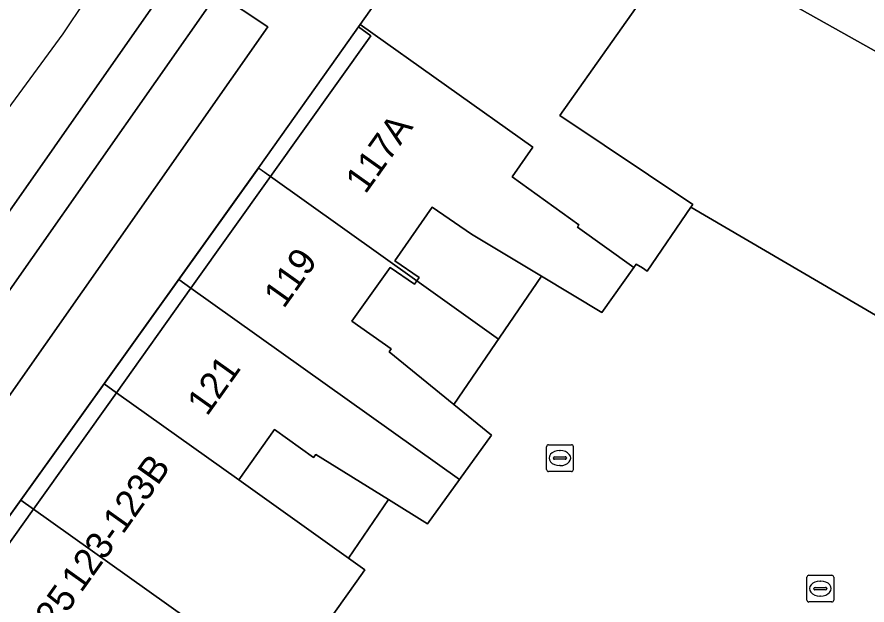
# Model space of a CAD drawing. Extents: x 160349 to 161355, y 381727 to 382854.
# Drawn here: x 160744.88 to 160776.6, y 382520.19 to 382542.14 of the extents above; entities that cross this region are included whole.
import ezdxf

# ---------------------------------------------------------------- set-up
doc = ezdxf.new("R2010")
doc.units = 0
for name, color, linetype in [('IMGEO_Erf', 7, 'Continuous'), ('IMGEO_Kolk', 7, 'Continuous'), ('IMGEO_Pand', 7, 'Continuous'), ('IMGEO_Pand_nummerreeks', 7, 'Continuous'), ('IMGEO_Pand_overbouw', 7, 'Continuous'), ('IMGEO_Parkeervlak_open', 7, 'Continuous'), ('IMGEO_Rijbaan_lokaal_gesloten', 7, 'Continuous'), ('IMGEO_Rijbaan_lokaal_open', 7, 'Continuous'), ('IMGEO_Voetpad_open', 7, 'Continuous')]:
    doc.layers.add(name, color=color, linetype=linetype)

msp = doc.modelspace()

# ---------------------------------------------------------------- linework, layer by layer
at = {"layer": 'IMGEO_Erf'}
for points in [[(160767.179, 382546.676), (160763.091, 382549.556), (160762.46, 382548.634), (160766.548, 382545.754), (160769.037, 382543.999), (160765.14, 382538.466), (160770.093, 382535.141), (160770.028, 382535.046), (160784.461, 382526.591), (160788.25, 382533.781), (160788.55, 382534.349), (160769.623, 382544.954)], [(160759.795, 382532.289), (160759.709, 382532.163), (160758.805, 382532.789), (160757.372, 382530.782), (160758.842, 382529.753), (160758.767, 382529.641), (160761.173, 382527.678), (160764.445, 382532.46), (160761.834, 382534.031), (160760.372, 382535.047), (160758.978, 382533.043), (160759.881, 382532.415)], [(160753.15, 382524.86), (160757.245, 382521.938), (160758.74, 382524.122), (160756.028, 382525.801), (160755.943, 382525.7), (160754.488, 382526.743)]]:
    msp.add_lwpolyline(points, close=True, dxfattribs=at)
at = {"layer": 'IMGEO_Kolk'}
for p, q in [((160764.637, 382525.246), (160764.637, 382526.098)), ((160764.712, 382526.172), (160765.564, 382526.172)), ((160765.638, 382526.098), (160765.638, 382525.246)), ((160764.896, 382525.666), (160764.896, 382525.678)), ((160764.939, 382525.715), (160765.337, 382525.715)), ((160765.125, 382525.952), (160765.15, 382525.952)), ((160765.38, 382525.678), (160765.38, 382525.666)), ((160765.334, 382525.629), (160764.936, 382525.629)), ((160765.148, 382525.392), (160765.123, 382525.392)), ((160765.564, 382525.172), (160764.712, 382525.172)), ((160774.43, 382521.3), (160775.282, 382521.3)), ((160774.355, 382520.374), (160774.355, 382521.226)), ((160774.843, 382521.08), (160774.868, 382521.08)), ((160775.356, 382521.226), (160775.356, 382520.374)), ((160774.614, 382520.794), (160774.614, 382520.806)), ((160775.052, 382520.757), (160774.654, 382520.757)), ((160774.657, 382520.843), (160775.055, 382520.843)), ((160775.098, 382520.806), (160775.098, 382520.794)), ((160775.282, 382520.3), (160774.43, 382520.3)), ((160774.866, 382520.52), (160774.841, 382520.52))]:
    msp.add_line(p, q, dxfattribs=at)
for points in [[(160764.637, 382525.246), (160764.637, 382526.098)], [(160764.712, 382526.172), (160765.564, 382526.172)], [(160765.638, 382526.098), (160765.638, 382525.246)], [(160765.564, 382525.172), (160764.712, 382525.172)], [(160774.43, 382521.3), (160775.282, 382521.3)], [(160774.355, 382520.374), (160774.355, 382521.226)], [(160775.356, 382521.226), (160775.356, 382520.374)], [(160775.282, 382520.3), (160774.43, 382520.3)]]:
    msp.add_lwpolyline(points, dxfattribs=at)
for centre, radius, start, end in [((160764.714, 382526.096), 0.0765, 91.552, 178.448), ((160764.714, 382526.096), 0.0765, 91.552, 178.448), ((160765.562, 382526.096), 0.0765, 1.552, 88.448), ((160765.562, 382526.096), 0.0765, 1.552, 88.448), ((160764.936, 382525.675), 0.0403, 85.8775, 175.7526), ((160765.341, 382525.677), 0.0386, 1.7309, 96.639), ((160764.933, 382525.665), 0.0366, 178.938, 274.7102), ((160765.337, 382525.672), 0.043, 264.8664, 352.4533), ((160764.714, 382525.248), 0.0765, 181.552, 268.448), ((160764.714, 382525.248), 0.0765, 181.552, 268.448), ((160765.562, 382525.248), 0.0765, 271.552, 358.448), ((160765.562, 382525.248), 0.0765, 271.552, 358.448), ((160774.432, 382521.224), 0.0765, 91.552, 178.448), ((160774.432, 382521.224), 0.0765, 91.552, 178.448), ((160775.28, 382521.224), 0.0765, 1.552, 88.448), ((160775.28, 382521.224), 0.0765, 1.552, 88.448), ((160774.654, 382520.803), 0.0403, 85.8775, 175.7526), ((160774.651, 382520.793), 0.0366, 178.938, 274.7102), ((160775.055, 382520.8), 0.043, 264.8664, 352.4533), ((160775.059, 382520.805), 0.0386, 1.7309, 96.639), ((160774.432, 382520.376), 0.0765, 181.552, 268.448), ((160774.432, 382520.376), 0.0765, 181.552, 268.448), ((160775.28, 382520.376), 0.0765, 271.552, 358.448), ((160775.28, 382520.376), 0.0765, 271.552, 358.448)]:
    msp.add_arc(centre, radius, start, end, dxfattribs=at)
for centre, major_axis, ratio, start_param, end_param in [((160765.124, 382525.672), (-0.387, 0.002), 0.722429, 4.712389, 7.853982), ((160765.149, 382525.672), (-0.39, 0.002), 0.717154, 1.570796, 4.712389), ((160774.842, 382520.8), (-0.387, 0.002), 0.722429, 4.712389, 7.853982), ((160774.867, 382520.8), (-0.39, 0.002), 0.717154, 1.570796, 4.712389)]:
    msp.add_ellipse(centre, major_axis=major_axis, ratio=ratio, start_param=start_param, end_param=end_param, dxfattribs=at)
at = {"layer": 'IMGEO_Pand'}
for points in [[(160777.165, 382547.587), (160770.832, 382552.049), (160766.744, 382554.928), (160763.091, 382549.556), (160767.179, 382546.676), (160769.623, 382544.954), (160788.55, 382534.349), (160793.416, 382531.651), (160796.854, 382538.036), (160797.039, 382538.381), (160797.234, 382538.743), (160792.511, 382541.39), (160783.93, 382546.198), (160783.729, 382545.839), (160782.92, 382544.395)], [(160757.685, 382541.86), (160764.128, 382537.281), (160763.359, 382536.171), (160765.846, 382534.381), (160765.788, 382534.299), (160767.892, 382532.785), (160767.986, 382532.918), (160768.215, 382532.77), (160768.39, 382532.657), (160770.028, 382535.046), (160770.093, 382535.141), (160765.14, 382538.466), (160769.037, 382543.999), (160766.548, 382545.754), (160762.46, 382548.634)], [(160759.795, 382532.289), (160759.881, 382532.415), (160758.978, 382533.043), (160760.372, 382535.047), (160761.834, 382534.031), (160764.445, 382532.46), (160766.701, 382531.103), (160767.892, 382532.785), (160765.788, 382534.299), (160765.846, 382534.381), (160763.359, 382536.171), (160764.128, 382537.281), (160757.685, 382541.86), (160757.626, 382541.777), (160758.079, 382541.433), (160754.335, 382536.18)], [(160759.795, 382532.289), (160754.335, 382536.18), (160751.368, 382532.016), (160761.389, 382524.875), (160762.58, 382526.531), (160761.173, 382527.678), (160758.767, 382529.641), (160758.842, 382529.753), (160757.372, 382530.782), (160758.805, 382532.789), (160759.709, 382532.163)], [(160761.389, 382524.875), (160751.368, 382532.016), (160748.586, 382528.112), (160753.15, 382524.86), (160754.488, 382526.743), (160755.943, 382525.7), (160756.028, 382525.801), (160758.74, 382524.122), (160760.198, 382523.219)], [(160745.489, 382523.766), (160754.771, 382517.151), (160757.562, 382521.078), (160757.861, 382521.499), (160757.245, 382521.938), (160753.15, 382524.86), (160748.586, 382528.112)], [(160745.489, 382523.766), (160742.397, 382519.427), (160751.682, 382512.804), (160754.771, 382517.151)]]:
    msp.add_lwpolyline(points, close=True, dxfattribs=at)
at = {"layer": 'IMGEO_Pand_overbouw'}
for points in [[(160754.335, 382536.18), (160758.079, 382541.433), (160757.626, 382541.777), (160753.895, 382536.513)], [(160751.368, 382532.016), (160754.335, 382536.18), (160753.886, 382536.5), (160750.913, 382532.341)], [(160759.795, 382532.289), (160762.842, 382530.117), (160764.445, 382532.46), (160761.834, 382534.031), (160760.372, 382535.047), (160758.978, 382533.043), (160759.881, 382532.415)], [(160759.795, 382532.289), (160759.709, 382532.163), (160758.805, 382532.789), (160757.372, 382530.782), (160758.842, 382529.753), (160758.767, 382529.641), (160761.173, 382527.678), (160762.842, 382530.117)], [(160751.368, 382532.016), (160750.913, 382532.341), (160748.125, 382528.441), (160748.586, 382528.112)], [(160745.489, 382523.766), (160748.586, 382528.112), (160748.125, 382528.441), (160745.02, 382524.101)], [(160758.74, 382524.122), (160756.028, 382525.801), (160755.943, 382525.7), (160754.488, 382526.743), (160753.15, 382524.86), (160757.245, 382521.938)], [(160745.489, 382523.766), (160745.02, 382524.101), (160741.658, 382519.438), (160742.091, 382519.129), (160750.981, 382512.783), (160751.424, 382512.467), (160751.682, 382512.804), (160742.397, 382519.427)]]:
    msp.add_lwpolyline(points, close=True, dxfattribs=at)
at = {"layer": 'IMGEO_Parkeervlak_open'}
msp.add_lwpolyline([(160754.234, 382541.776), (160752.364, 382543.029), (160738.535, 382523.308), (160740.361, 382521.992)], close=True, dxfattribs=at)
at = {"layer": 'IMGEO_Rijbaan_lokaal_gesloten'}
msp.add_lwpolyline([(160688.656, 382453.471), (160692.975, 382459.439), (160693.563, 382460.263), (160703.438, 382474.117), (160704.295, 382475.32), (160714.615, 382489.823), (160729.116, 382510.121), (160738.21, 382522.853), (160738.535, 382523.308), (160752.364, 382543.029), (160755.926, 382548.108), (160766.102, 382562.621), (160767.839, 382565.099), (160766.403, 382566.076), (160741.274, 382530.158), (160691.804, 382460.856), (160690.494, 382459.018), (160689.474, 382457.602), (160678.811, 382442.8)], dxfattribs=at)
at = {"layer": 'IMGEO_Rijbaan_lokaal_open'}
msp.add_lwpolyline([(160737.875, 382529.651), (160689.911, 382462.447), (160688.505, 382460.429), (160690.494, 382459.018), (160691.804, 382460.856), (160741.274, 382530.158), (160766.403, 382566.076), (160767.839, 382565.099), (160768.188, 382565.595), (160766.747, 382566.578), (160764.748, 382567.942), (160764.413, 382568.17), (160764.083, 382567.677), (160764.413, 382567.454), (160754.086, 382552.73), (160746.585, 382541.515)], close=True, dxfattribs=at)
msp.add_lwpolyline([(160784.461, 382526.591), (160770.028, 382535.046), (160768.39, 382532.657), (160768.215, 382532.77), (160767.986, 382532.918), (160767.892, 382532.785), (160766.701, 382531.103), (160764.445, 382532.46), (160761.173, 382527.678), (160762.58, 382526.531), (160761.389, 382524.875), (160760.198, 382523.219), (160758.74, 382524.122), (160757.245, 382521.938), (160757.861, 382521.499), (160757.562, 382521.078), (160754.771, 382517.151)], dxfattribs=at)
at = {"layer": 'IMGEO_Voetpad_open'}
msp.add_lwpolyline([(160741.658, 382519.438), (160747.956, 382528.204), (160753.895, 382536.513), (160756.839, 382540.667), (160757.626, 382541.777), (160757.685, 382541.86), (160762.46, 382548.634), (160763.091, 382549.556), (160766.744, 382554.928), (160767.685, 382556.323), (160771.693, 382562.213), (160772.128, 382562.833), (160768.188, 382565.595), (160767.839, 382565.099), (160766.102, 382562.621), (160767.962, 382561.353), (160757.78, 382546.832), (160755.926, 382548.108), (160752.364, 382543.029), (160754.234, 382541.776), (160740.361, 382521.992), (160738.535, 382523.308), (160738.21, 382522.853), (160738.563, 382522.582)], dxfattribs=at)
msp.add_lwpolyline([(160741.658, 382519.438), (160742.091, 382519.129), (160750.981, 382512.783), (160751.424, 382512.467), (160751.682, 382512.804), (160742.397, 382519.427), (160745.489, 382523.766), (160748.586, 382528.112), (160751.368, 382532.016), (160754.335, 382536.18), (160758.079, 382541.433), (160757.626, 382541.777), (160756.839, 382540.667), (160753.895, 382536.513), (160747.956, 382528.204)], close=True, dxfattribs=at)

# ---------------------------------------------------------------- texts
at = {"layer": 'IMGEO_Pand_nummerreeks'}
for s, p in [('117A', (160757.877, 382535.498)), ('119', (160754.829, 382531.221)), ('121', (160751.967, 382527.205)), ('123-123B', (160747.272, 382520.616)), ('125', (160745.869, 382518.647))]:
    msp.add_text(s, height=1, rotation=54.5254, dxfattribs=at).set_placement(p)

doc.saveas('drawing.dxf')
